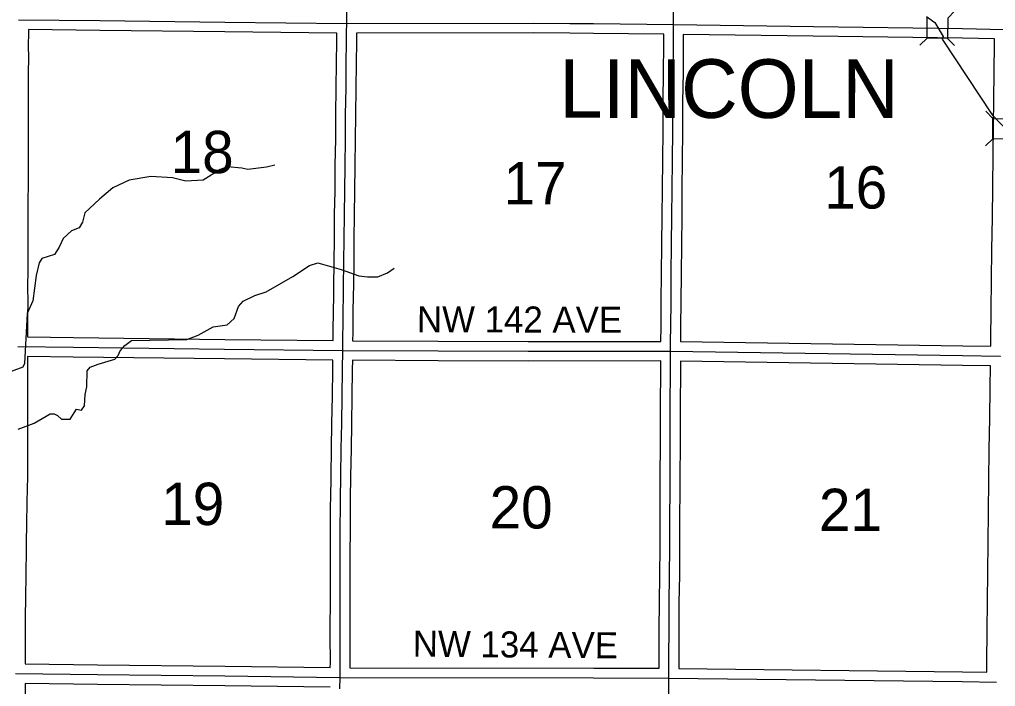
# Model space of a CAD drawing. Extents: x -1403959 to 81668, y -1400582 to 11018.
# Drawn here: x 6804.9 to 7094.9, y 9699.5 to 9897.6 of the extents above; entities that cross this region are included whole.
import ezdxf

# ---------------------------------------------------------------- set-up
doc = ezdxf.new("R2010")
doc.units = 0
for name, color, linetype in [('tdCiCoBndryTxt', 7, 'Continuous'), ('tdCiMapFrame', 7, 'Continuous'), ('tdCiSecText', 7, 'Continuous'), ('tdCiSectLine', 7, 'Continuous'), ('tdCoCoBndryPart', 7, 'Continuous'), ('tdCoSectLinePart', 7, 'Continuous'), ('tdCoSectNmbr', 7, 'Continuous'), ('tdCoSurfBitum', 7, 'Continuous')]:
    doc.layers.add(name, color=color, linetype=linetype)

msp = doc.modelspace()

# ---------------------------------------------------------------- linework, layer by layer
at = {"layer": 'tdCiCoBndryTxt'}
for points in [[(6900.93, 9799.29), (6901, 9804.54), (6901.01, 9805.88), (6901.06, 9810.1), (6901.14, 9816.17), (6901.17, 9818.01), (6901.27, 9825.69), (6901.33, 9832.22), (6901.42, 9839.74), (6901.55, 9846.59), (6901.62, 9854.24), (6901.73, 9861.97), (6901.79, 9869.35), (6901.91, 9877.22), (6901.98, 9884.54), (6902.07, 9891.09), (6902.09, 9893.85), (6902.12, 9896.4), (6902.19, 9902.58)], [(6804.37, 9800.46), (6820.92, 9800.23), (6865.81, 9799.68), (6900.93, 9799.29), (6929.31, 9799.17), (6956.04, 9799.06), (6998.31, 9799.1), (6998.34, 9799.1), (7085.1, 9797.77), (7096.29, 9797.58), (7096.33, 9797.58)], [(6900.1, 9698.77), (6900.12, 9702.18), (6900.14, 9706.54), (6900.12, 9714.55), (6900.12, 9718.98), (6900.15, 9722.7), (6900.15, 9730.76), (6900.17, 9738.74), (6900.21, 9746.15), (6900.24, 9753.41), (6900.25, 9755.17), (6900.35, 9761.97), (6900.48, 9770.11), (6900.63, 9777.58), (6900.74, 9785.67), (6900.87, 9793.65), (6900.93, 9799.29)]]:
    msp.add_lwpolyline(points, dxfattribs=at)
at = {"layer": 'tdCiMapFrame'}
for points in [[(6997.75, 9692.1), (6997.82, 9700.34), (6997.83, 9701.99), (6997.85, 9708.39), (6997.88, 9716.44), (6997.93, 9724.39), (6998.04, 9732.59), (6998.12, 9740.78), (6998.11, 9749.34), (6998.16, 9758.06), (6998.2, 9766.79), (6998.25, 9775.26), (6998.25, 9783.78), (6998.34, 9792.5), (6998.34, 9797.86), (6998.34, 9799.1), (6998.33, 9801.94), (6998.42, 9806.42), (6998.47, 9813.88), (6998.54, 9822.07), (6998.63, 9830.78), (6998.73, 9839.14), (6998.78, 9847.12), (6998.89, 9855.85), (6998.98, 9864.59), (6999.01, 9873.25), (6999.13, 9881.89), (6999.19, 9890.01), (6999.21, 9894.88), (6999.21, 9896.06), (6999.21, 9903.97)], [(6804.59, 9897.53), (6804.64, 9897.53), (6828.75, 9897.24), (6865.94, 9896.8), (6902.12, 9896.4), (6957.68, 9896.48), (6968.43, 9896.4), (6975.47, 9896.35), (6999.19, 9896.06), (6999.21, 9896.06), (7040.75, 9895.55), (7085.11, 9894.91), (7097.42, 9894.66), (7097.46, 9894.66), (7166.82, 9894.22), (7193.47, 9893.93)], [(6803.69, 9703.36), (6828.07, 9703.03), (6865.94, 9702.63), (6900.01, 9702.18), (6900.12, 9702.18), (6975.47, 9702.05), (6997.78, 9701.99), (6997.83, 9701.99), (7085, 9700.96), (7095.17, 9700.78)]]:
    msp.add_lwpolyline(points, dxfattribs=at)
at = {"layer": 'tdCiSecText'}
for points in [[(7082.83, 9900.11), (7080.66, 9898), (7080.57, 9891.95)], [(7072.35, 9889.93), (7074.52, 9892.04), (7074.61, 9898.09)], [(7082.64, 9889.83), (7080.57, 9891.95), (7074.52, 9892.04)], [(7091.88, 9860.02), (7094.05, 9862.14), (7094.11, 9868.19)], [(7092, 9870.35), (7094.11, 9868.19), (7100.16, 9868.13)], [(7102.21, 9859.91), (7100.1, 9862.07), (7094.05, 9862.14)]]:
    msp.add_lwpolyline(points, dxfattribs=at)
at = {"layer": 'tdCiSectLine'}
for points in [[(6898.06, 9802.23), (6898.06, 9802.23), (6898.07, 9802.23), (6898.1, 9804.56), (6898.11, 9805.88), (6898.11, 9805.92), (6898.16, 9810.13), (6898.23, 9816.21), (6898.23, 9816.23), (6898.27, 9818.06), (6898.37, 9825.72), (6898.43, 9832.25), (6898.43, 9832.25), (6898.52, 9839.77), (6898.52, 9839.8), (6898.65, 9846.63), (6898.72, 9854.26), (6898.72, 9854.28), (6898.83, 9862.01), (6898.89, 9869.37), (6898.89, 9869.4), (6899.01, 9877.25), (6899.08, 9884.57), (6899.08, 9884.59), (6899.17, 9891.12), (6899.19, 9893.53), (6865.91, 9893.89), (6865.9, 9893.89), (6828.72, 9894.34), (6807.55, 9894.59), (6807.55, 9893.64), (6807.55, 9893.63), (6807.55, 9893.6), (6807.51, 9889.86), (6807.52, 9886.19), (6807.52, 9886.19), (6807.52, 9886.16), (6807.47, 9881.73), (6807.49, 9878.83), (6807.49, 9878.82), (6807.49, 9878.81), (6807.45, 9860.9), (6807.45, 9860.89), (6807.43, 9856.92), (6807.42, 9849.88), (6807.42, 9849.87), (6807.38, 9842.5), (6807.39, 9835.79), (6807.39, 9835.79), (6807.39, 9835.77), (6807.35, 9829.16), (6807.35, 9823.24), (6807.35, 9823.22), (6807.31, 9818.12), (6807.32, 9813.71), (6807.32, 9813.71), (6807.32, 9813.69), (6807.28, 9809.29), (6807.31, 9806.41), (6807.31, 9806.38), (6807.31, 9806.36), (6807.29, 9803.34), (6807.29, 9803.32), (6820.96, 9803.13), (6865.85, 9802.58), (6898.06, 9802.23)], [(6956.04, 9801.97), (6995.43, 9802), (6995.43, 9802), (6995.52, 9806.46), (6995.57, 9813.9), (6995.57, 9813.9), (6995.64, 9822.09), (6995.64, 9822.1), (6995.73, 9830.81), (6995.73, 9830.81), (6995.83, 9839.16), (6995.88, 9847.14), (6995.88, 9847.16), (6995.99, 9855.88), (6996.08, 9864.61), (6996.11, 9873.26), (6996.11, 9873.29), (6996.23, 9881.92), (6996.28, 9890.02), (6996.3, 9893.19), (6996.27, 9893.19), (6996.27, 9893.19), (6975.44, 9893.45), (6968.41, 9893.5), (6957.67, 9893.58), (6904.99, 9893.5), (6904.99, 9893.47), (6904.98, 9891.08), (6904.98, 9891.05), (6904.88, 9884.51), (6904.82, 9877.19), (6904.82, 9877.17), (6904.69, 9869.31), (6904.63, 9861.95), (6904.63, 9861.93), (6904.52, 9854.2), (6904.46, 9846.57), (6904.46, 9846.53), (6904.32, 9839.69), (6904.24, 9832.19), (6904.18, 9825.66), (6904.18, 9825.65), (6904.08, 9817.97), (6904.08, 9817.95), (6904.04, 9816.12), (6903.96, 9810.06), (6903.96, 9810.06), (6903.91, 9805.85), (6903.91, 9804.53), (6903.91, 9804.5), (6903.87, 9802.18), (6929.32, 9802.07), (6956.04, 9801.97)], [(7093.45, 9800.53), (7093.45, 9802.58), (7093.45, 9802.61), (7093.58, 9811.27), (7093.67, 9820.21), (7093.67, 9820.21), (7093.78, 9829.3), (7093.78, 9829.32), (7093.96, 9838.65), (7094.05, 9847.88), (7094.15, 9857.28), (7094.15, 9857.28), (7094.25, 9866.06), (7094.25, 9866.07), (7094.34, 9873.84), (7094.34, 9873.84), (7094.45, 9881.89), (7094.56, 9890.64), (7094.56, 9891.76), (7094.56, 9891.78), (7094.54, 9891.78), (7094.54, 9891.82), (7085.06, 9892.01), (7040.72, 9892.65), (7002.1, 9893.12), (7002.09, 9889.99), (7002.09, 9889.99), (7002.03, 9881.87), (7002.03, 9881.85), (7001.91, 9873.22), (7001.88, 9864.58), (7001.88, 9864.56), (7001.79, 9855.82), (7001.79, 9855.81), (7001.68, 9847.09), (7001.63, 9839.12), (7001.63, 9839.11), (7001.54, 9830.74), (7001.44, 9822.04), (7001.38, 9813.86), (7001.32, 9806.4), (7001.32, 9806.36), (7001.24, 9801.95), (7085.15, 9800.67), (7085.15, 9800.67), (7093.45, 9800.53)], [(6897.23, 9705.12), (6897.24, 9706.55), (6897.22, 9714.55), (6897.22, 9714.55), (6897.21, 9718.98), (6897.21, 9718.98), (6897.21, 9719), (6897.25, 9722.72), (6897.25, 9730.76), (6897.25, 9730.77), (6897.27, 9738.75), (6897.27, 9738.75), (6897.31, 9746.16), (6897.33, 9753.42), (6897.33, 9753.44), (6897.35, 9755.2), (6897.35, 9755.21), (6897.45, 9762.02), (6897.45, 9762.02), (6897.58, 9770.16), (6897.58, 9770.17), (6897.73, 9777.63), (6897.84, 9785.71), (6897.84, 9785.71), (6897.96, 9793.69), (6898, 9796.42), (6865.78, 9796.78), (6865.78, 9796.78), (6820.88, 9797.33), (6820.88, 9797.33), (6807.26, 9797.52), (6807.28, 9792.07), (6807.28, 9792.07), (6807.3, 9784.33), (6807.3, 9784.32), (6807.29, 9784.28), (6807.25, 9780.51), (6807.24, 9776.67), (6807.26, 9769.26), (6807.26, 9769.25), (6807.26, 9769.24), (6807.23, 9761.9), (6807.23, 9761.86), (6807.1, 9754.36), (6806.98, 9747.57), (6806.98, 9747.56), (6806.89, 9742.49), (6806.87, 9740.27), (6806.87, 9740.25), (6806.76, 9732.78), (6806.76, 9732.77), (6806.65, 9725.84), (6806.6, 9720.21), (6806.62, 9717.84), (6806.62, 9717.82), (6806.62, 9717.81), (6806.61, 9709.84), (6806.61, 9709.82), (6806.59, 9707.12), (6806.59, 9706.22), (6828.1, 9705.93), (6865.97, 9705.53), (6865.98, 9705.53), (6897.23, 9705.12)], [(6994.94, 9704.9), (6994.94, 9704.9), (6994.98, 9716.45), (6994.98, 9716.46), (6995.03, 9724.41), (6995.03, 9724.42), (6995.14, 9732.63), (6995.22, 9740.8), (6995.21, 9749.33), (6995.21, 9749.34), (6995.21, 9749.35), (6995.26, 9758.08), (6995.34, 9775.26), (6995.35, 9783.78), (6995.35, 9783.81), (6995.44, 9792.52), (6995.44, 9796.19), (6956.04, 9796.16), (6956.04, 9796.16), (6956.02, 9796.16), (6929.3, 9796.26), (6929.3, 9796.26), (6903.8, 9796.38), (6903.8, 9796.36), (6903.8, 9796.36), (6903.77, 9793.61), (6903.77, 9793.6), (6903.64, 9785.63), (6903.53, 9777.54), (6903.53, 9777.52), (6903.39, 9770.06), (6903.25, 9761.93), (6903.15, 9755.14), (6903.14, 9753.39), (6903.11, 9746.14), (6903.11, 9746.13), (6903.07, 9738.73), (6903.05, 9730.76), (6903.05, 9722.7), (6903.05, 9722.68), (6903.02, 9718.97), (6903.02, 9714.56), (6903.04, 9706.55), (6903.04, 9706.54), (6903.04, 9706.53), (6903.03, 9705.08), (6975.48, 9704.95), (6975.48, 9704.95), (6994.94, 9704.9)], [(7092.29, 9703.73), (7092.31, 9706.95), (7092.31, 9706.96), (7092.4, 9715.89), (7092.4, 9715.89), (7092.49, 9724.82), (7092.57, 9733.4), (7092.57, 9733.42), (7092.7, 9742.14), (7092.78, 9751.44), (7092.78, 9751.46), (7092.91, 9760.53), (7093.02, 9769.92), (7093.02, 9769.93), (7093.16, 9779.23), (7093.27, 9788.19), (7093.27, 9788.21), (7093.38, 9794.72), (7085.06, 9794.87), (7001.24, 9796.15), (7001.25, 9792.5), (7001.25, 9792.5), (7001.25, 9792.47), (7001.15, 9783.76), (7001.15, 9775.26), (7001.15, 9775.24), (7001.06, 9758.05), (7001.06, 9758.04), (7001.01, 9749.33), (7001.02, 9740.79), (7001.02, 9740.78), (7001.02, 9740.75), (7000.94, 9732.57), (7000.94, 9732.56), (7000.83, 9724.36), (7000.78, 9716.43), (7000.74, 9704.86), (7085.03, 9703.86), (7085.05, 9703.86), (7092.29, 9703.73)], [(6897.2, 9699.32), (6865.9, 9699.73), (6828.04, 9700.12), (6828.03, 9700.12), (6806.59, 9700.42), (6806.59, 9689.78)]]:
    msp.add_lwpolyline(points, dxfattribs=at)
at = {"layer": 'tdCoSurfBitum'}
for points in [[(7074.41, 9898.5), (7076.85, 9896.66), (7079.29, 9892.54), (7078.98, 9891.77), (7093.9, 9869.3), (7105.93, 9856.76)], [(6880.71, 9854.36), (6878.27, 9853.76), (6872.77, 9853), (6870.94, 9853.47), (6866.66, 9853.78), (6864.52, 9853.02), (6859.48, 9849.83), (6854.29, 9849.54), (6850.32, 9850.61), (6843.91, 9850.93), (6837.49, 9849.88), (6832.6, 9847.6), (6828.62, 9844.25), (6824.34, 9840.14), (6823.57, 9837.39), (6822.65, 9835.71), (6820.36, 9834.8), (6817.91, 9832.52), (6816.69, 9829.93), (6815.31, 9827.79), (6811.49, 9826.58), (6810.72, 9825.36), (6809.8, 9821.55), (6808.87, 9814.07), (6807.18, 9810.26), (6806.38, 9795.45), (6805.92, 9794.38), (6802.41, 9793.02)], [(6804.51, 9775.92), (6809.25, 9777.74), (6813.99, 9780.47), (6815.21, 9780.47), (6816.13, 9780.01), (6817.34, 9778.94), (6819.94, 9778.93), (6821.78, 9781.83), (6823.3, 9781.52), (6824.22, 9782.89), (6824.38, 9786.25), (6824.85, 9788.54), (6825.01, 9793.27), (6825.93, 9794.34), (6828.22, 9795.25), (6833.26, 9796.76), (6834.18, 9797.83), (6834.79, 9799.2), (6836.17, 9800.73), (6838.16, 9802.25), (6854.65, 9802.52), (6858.01, 9803.88), (6862.44, 9806.32), (6866.57, 9806.92), (6868.71, 9808.74), (6869.94, 9812.4), (6871.32, 9813.93), (6874.83, 9815.6), (6878.19, 9816.66), (6886.14, 9821.22), (6891.03, 9824.57), (6893.48, 9825.33), (6900.5, 9823.33), (6905.69, 9821.48), (6908.28, 9821.17), (6911.34, 9821.17), (6914.24, 9822.38), (6916.23, 9823.75)]]:
    msp.add_lwpolyline(points, dxfattribs=at)

# ---------------------------------------------------------------- texts
at = {"layer": 'tdCoCoBndryPart'}
msp.add_text('LINCOLN', height=17.411, rotation=359.9621, dxfattribs=at).set_placement((6965.22, 9868.39))
at = {"layer": 'tdCoSectLinePart'}
for s, rotation, p in [('18', 359.9929, (6849.81, 9851.95)), ('17', 359.9937, (6948.71, 9842.66)), ('16', 359.9944, (7043.99, 9841.44)), ('19', 359.9929, (6847.01, 9747.45)), ('20', 359.9936, (6944.57, 9746.43)), ('21', 359.9944, (7042.42, 9745.66))]:
    msp.add_text(s, height=12.575, rotation=rotation, dxfattribs=at).set_placement(p)
at = {"layer": 'tdCoSectNmbr'}
for s, rotation, p in [('NW 142 AVE', 359.8722, (6922.97, 9804.69)), ('NW 134 AVE', 359.5061, (6921.71, 9708.37))]:
    msp.add_text(s, height=7.738, rotation=rotation, dxfattribs=at).set_placement(p)

doc.saveas('drawing.dxf')
